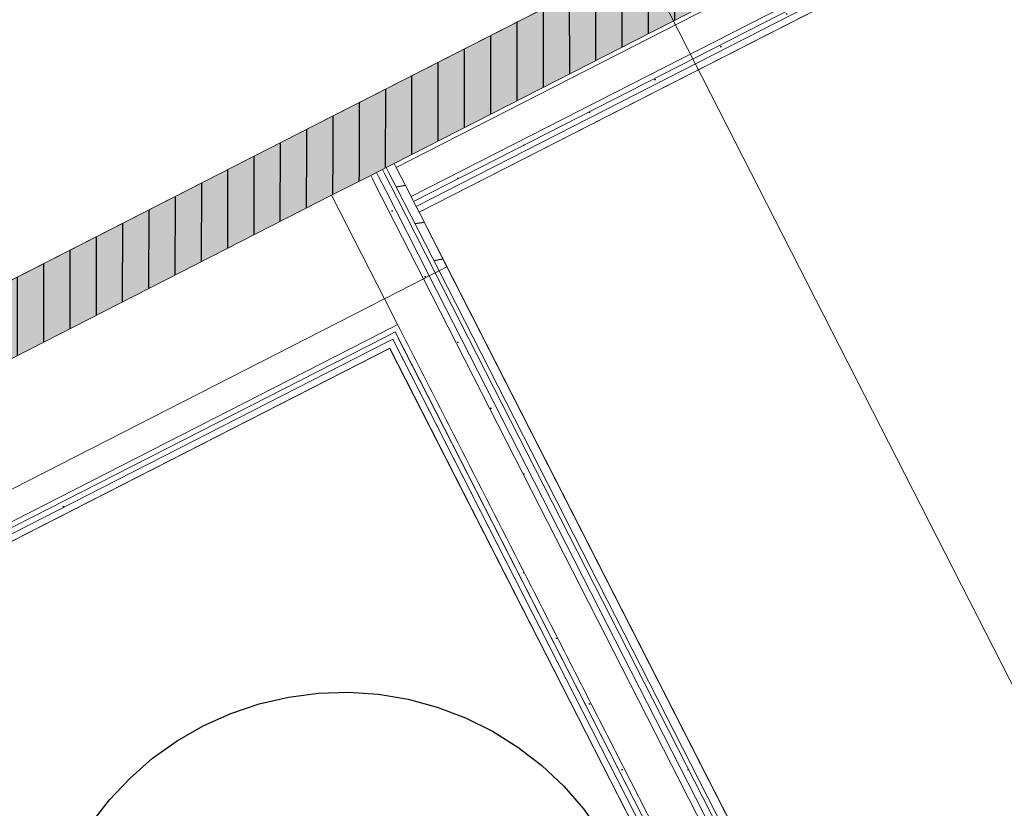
# Model space of a CAD drawing. Header units: metres. Extents: x 538891 to 1080079, y 6588829 to 13178720.
# Tile 518 of 1056: x 539910.42 to 539912.67, y 6589172.24 to 6589174.04. Entities that reach past the tile are written whole.
import ezdxf

# ---------------------------------------------------------------- set-up
doc = ezdxf.new("R2010")
doc.units = ezdxf.units.M
doc.header["$LTSCALE"] = 0.4
doc.header["$PDMODE"] = 1
doc.header["$PDSIZE"] = -2
doc.linetypes.add('DASHED', pattern=[52.916667, 26.458333, -26.458333])
doc.linetypes.add('Triple Dashed', pattern=[92.604163, 66.145831, -26.458332])
doc.layers.add('AR', color=7, linetype='Continuous')
pattern_1 = [(0, (0, 0), (0, 0.075), [1e-05, -0.07499])]
pattern_2 = [(90, (0, 0), (-0.06, 0), [])]
pattern_3 = [(10, (0, 0), (-0.015628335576, 0.0886326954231), [])]

msp = doc.modelspace()

# ---------------------------------------------------------------- hatches: boundary and pattern name
at = {"layer": 'AR', "linetype": 'Continuous', "lineweight": 25, "true_color": 0x848484}
h = msp.add_hatch(dxfattribs=at)
h.set_pattern_fill('PLYWOOD_0001', color=252, style=0, pattern_type=2)
h.set_pattern_definition(pattern_2)
h.paths.add_polyline_path([(539911.1368, 6589173.6355), (539911.2168, 6589173.6763), (539911.0641, 6589173.778)])

# ---------------------------------------------------------------- linework, layer by layer
at = {"layer": 'AR', "color": 7, "linetype": 'Continuous', "lineweight": 9}
for p, q in [((539911.2259, 6589173.6809), (539911.2168, 6589173.6763)), ((539911.2393, 6589173.6877), (539911.2259, 6589173.6809)), ((539911.2526, 6589173.6946), (539911.2393, 6589173.6877)), ((539911.2615, 6589173.6991), (539911.2526, 6589173.6946)), ((539911.1368, 6589173.6355), (539911.2168, 6589173.6763)), ((539911.235, 6589173.3881), (539911.2217, 6589173.3813)), ((539911.2217, 6589173.3813), (539911.235, 6589173.3881))]:
    msp.add_line(p, q, dxfattribs=at)
at = {"layer": 'AR', "color": 9, "linetype": 'Continuous', "lineweight": 9, "true_color": 0xc9c5ab, "flags": 128}
for points in [[(539906.0455, 6589171.2165), (539908.987, 6589172.7178), (539911.061, 6589173.7764), (539912.5476, 6589174.5352), (539910.0161, 6589179.495), (539908.281, 6589178.6094), (539909.2958, 6589176.6211), (539904.5288, 6589174.1881)], [(539908.8671, 6589165.6884), (539915.3691, 6589169.007), (539912.6771, 6589174.2813), (539911.3362, 6589173.5969), (539912.4718, 6589171.3719), (539907.3107, 6589168.7377)]]:
    msp.add_lwpolyline(points, close=True, dxfattribs=at)
at = {"layer": 'AR', "color": 7, "linetype": 'Continuous', "lineweight": 9, "flags": 128}
for points in [[(539906.0455, 6589171.2165), (539908.987, 6589172.7178), (539911.061, 6589173.7764), (539912.5476, 6589174.5352), (539910.0161, 6589179.495), (539908.281, 6589178.6094), (539909.2958, 6589176.6211), (539904.5288, 6589174.1881)], [(539908.8671, 6589165.6884), (539915.3691, 6589169.007), (539912.6771, 6589174.2813), (539911.3362, 6589173.5969), (539912.4718, 6589171.3719), (539907.3107, 6589168.7377)], [(539911.2699, 6589173.2868), (539909.2752, 6589172.2688), (539910.208, 6589170.441), (539912.2027, 6589171.4591)]]:
    msp.add_lwpolyline(points, close=True, dxfattribs=at)
at = {"layer": 'AR', "color": 254, "linetype": 'Continuous', "lineweight": 25, "true_color": 0xd1d1d1, "flags": 128}
msp.add_lwpolyline([(539911.2699, 6589173.2868), (539909.2752, 6589172.2688), (539910.208, 6589170.441), (539912.2027, 6589171.4591)], close=True, dxfattribs=at)
at = {"layer": 'AR', "color": 7, "linetype": 'Continuous', "lineweight": 5}
for p in [(539911.0641, 6589173.778), (539911.0641, 6589173.778), (539911.235, 6589173.3881)]:
    msp.add_point(p, dxfattribs=at)
at = {"layer": 'AR', "color": 254, "linetype": 'Continuous', "true_color": 0xcccccc}
msp.add_solid([(539911.1368, 6589173.6355), (539911.2168, 6589173.6763), (539911.0641, 6589173.778)], dxfattribs=at)

# ---------------------------------------------------------------- next in the draw order: wipeouts: each hides what was drawn before it
at = {"color": 255, "linetype": 'Continuous', "lineweight": 5}
for points in [[(539912.6679, 6589174.3215), (539913.3711, 6589172.9436), (539913.3845, 6589172.9504), (539912.6812, 6589174.3283)], [(539911.2832, 6589173.2937), (539911.2764, 6589173.307), (539911.263, 6589173.3002), (539911.2699, 6589173.2868)]]:
    msp.add_wipeout(points, dxfattribs=at).dxf.layer = 'AR'

# ---------------------------------------------------------------- next in the draw order: wipeouts: each hides what was drawn before it
for points in [[(539912.6694, 6589174.4065), (539913.4068, 6589172.9618), (539913.4736, 6589172.9958), (539912.7362, 6589174.4406)], [(539911.2875, 6589173.3127), (539911.2819, 6589173.3238), (539911.2707, 6589173.3182), (539911.2764, 6589173.307)], [(539912.2161, 6589171.4659), (539911.2832, 6589173.2937), (539911.2699, 6589173.2868), (539912.2027, 6589171.4591)]]:
    msp.add_wipeout(points, dxfattribs=at).dxf.layer = 'AR'

# ---------------------------------------------------------------- next in the draw order: hatches: boundary and pattern name
at = {"layer": 'AR', "linetype": 'Continuous', "lineweight": 25, "true_color": 0x848484}
h = msp.add_hatch(dxfattribs=at)
h.set_pattern_fill('GYPSUM_0001', color=252, style=0, pattern_type=2)
h.set_pattern_definition(pattern_1)
h.paths.add_polyline_path([(539911.2875, 6589173.3127), (539911.2819, 6589173.3238), (539911.2707, 6589173.3182), (539911.2764, 6589173.307)])

# ---------------------------------------------------------------- next in the draw order: wipeouts: each hides what was drawn before it
at = {"color": 255, "linetype": 'Continuous', "lineweight": 5}
msp.add_wipeout([(539911.3362, 6589173.5969), (539912.6771, 6589174.2813), (539912.6703, 6589174.2947), (539911.3293, 6589173.6102)], dxfattribs=at).dxf.layer = 'AR'

# ---------------------------------------------------------------- next in the draw order: wipeouts: each hides what was drawn before it
for points in [[(539911.3293, 6589173.6102), (539912.6703, 6589174.2947), (539912.6646, 6589174.3058), (539911.3237, 6589173.6214)], [(539912.234, 6589171.4583), (539911.2875, 6589173.3127), (539911.2764, 6589173.307), (539912.2229, 6589171.4526)]]:
    msp.add_wipeout(points, dxfattribs=at).dxf.layer = 'AR'

# ---------------------------------------------------------------- next in the draw order: hatches: boundary and pattern name
at = {"layer": 'AR', "linetype": 'Continuous', "lineweight": 25, "true_color": 0x848484}
h = msp.add_hatch(dxfattribs=at)
h.set_pattern_fill('GYPSUM_0001', color=252, style=0, pattern_type=2)
h.set_pattern_definition(pattern_1)
h.paths.add_polyline_path([(539911.3293, 6589173.6102), (539912.6703, 6589174.2947), (539912.6646, 6589174.3058), (539911.3237, 6589173.6214)])
h = msp.add_hatch(dxfattribs=at)
h.set_pattern_fill('GYPSUM_0001', color=252, style=0, pattern_type=2)
h.set_pattern_definition(pattern_1)
h.paths.add_polyline_path([(539912.234, 6589171.4583), (539911.2875, 6589173.3127), (539911.2764, 6589173.307), (539912.2229, 6589171.4526)])

# ---------------------------------------------------------------- next in the draw order: wipeouts: each hides what was drawn before it
at = {"color": 255, "linetype": 'Continuous', "lineweight": 5}
for points in [[(539911.3237, 6589173.6214), (539912.6646, 6589174.3058), (539912.659, 6589174.3169), (539911.318, 6589173.6325)], [(539911.293, 6589173.3295), (539911.2873, 6589173.3406), (539911.2762, 6589173.335), (539911.2819, 6589173.3238)]]:
    msp.add_wipeout(points, dxfattribs=at).dxf.layer = 'AR'

# ---------------------------------------------------------------- next in the draw order: hatches: boundary and pattern name
at = {"layer": 'AR', "linetype": 'Continuous', "lineweight": 25, "true_color": 0x848484}
h = msp.add_hatch(dxfattribs=at)
h.set_pattern_fill('GYPSUM_0001', color=252, style=0, pattern_type=2)
h.set_pattern_definition(pattern_1)
h.paths.add_polyline_path([(539911.3237, 6589173.6214), (539912.6646, 6589174.3058), (539912.659, 6589174.3169), (539911.318, 6589173.6325)])
h = msp.add_hatch(dxfattribs=at)
h.set_pattern_fill('GYPSUM_0001', color=252, style=0, pattern_type=2)
h.set_pattern_definition(pattern_1)
h.paths.add_polyline_path([(539911.293, 6589173.3295), (539911.2873, 6589173.3406), (539911.2762, 6589173.335), (539911.2819, 6589173.3238)])

# ---------------------------------------------------------------- next in the draw order: linework, layer by layer
at = {"layer": 'AR', "color": 7, "linetype": 'Continuous', "lineweight": 9}
msp.add_line((539911.3293, 6589173.6102), (539911.3362, 6589173.5969), dxfattribs=at)
at = {"layer": 'AR', "color": 7, "linetype": 'Continuous', "lineweight": 5}
msp.add_point((539911.3293, 6589173.6102), dxfattribs=at)

# ---------------------------------------------------------------- next in the draw order: wipeouts: each hides what was drawn before it
at = {"color": 255, "linetype": 'Continuous', "lineweight": 5}
for points in [[(539911.318, 6589173.6325), (539912.659, 6589174.3169), (539912.6249, 6589174.3837), (539911.2839, 6589173.6993)], [(539912.2509, 6589171.4528), (539911.293, 6589173.3295), (539911.2819, 6589173.3238), (539912.2397, 6589171.4471)]]:
    msp.add_wipeout(points, dxfattribs=at).dxf.layer = 'AR'

# ---------------------------------------------------------------- next in the draw order: hatches: boundary and pattern name
at = {"layer": 'AR', "linetype": 'Continuous', "lineweight": 25, "true_color": 0x848484}
h = msp.add_hatch(dxfattribs=at)
h.set_pattern_fill('PLYWOOD_0001', color=252, style=0, pattern_type=2)
h.set_pattern_definition(pattern_2)
h.paths.add_polyline_path([(539912.5476, 6589174.5352), (539911.0641, 6589173.778), (539911.2168, 6589173.6763), (539912.6203, 6589174.3926)])
h = msp.add_hatch(dxfattribs=at)
h.set_pattern_fill('GYPSUM_0001', color=252, style=0, pattern_type=2)
h.set_pattern_definition(pattern_1)
h.paths.add_polyline_path([(539912.2509, 6589171.4528), (539911.293, 6589173.3295), (539911.2819, 6589173.3238), (539912.2397, 6589171.4471)])

# ---------------------------------------------------------------- next in the draw order: linework, layer by layer
at = {"layer": 'AR', "color": 7, "linetype": 'Continuous', "lineweight": 9}
for p, q in [((539912.5476, 6589174.5352), (539911.0641, 6589173.778)), ((539911.2793, 6589173.7082), (539912.6203, 6589174.3926)), ((539911.2839, 6589173.6993), (539912.6249, 6589174.3837)), ((539911.318, 6589173.6325), (539912.659, 6589174.3169)), ((539911.3237, 6589173.6214), (539912.6646, 6589174.3058)), ((539911.3293, 6589173.6102), (539912.6703, 6589174.2947)), ((539911.3293, 6589173.6102), (539912.6703, 6589174.2947)), ((539911.3362, 6589173.5969), (539912.6771, 6589174.2813)), ((539911.2793, 6589173.7082), (539911.2615, 6589173.6991)), ((539911.2793, 6589173.7082), (539911.2839, 6589173.6993)), ((539911.2839, 6589173.6993), (539911.318, 6589173.6325)), ((539911.318, 6589173.6325), (539911.3237, 6589173.6214)), ((539911.3237, 6589173.6214), (539911.3293, 6589173.6102))]:
    msp.add_line(p, q, dxfattribs=at)
at = {"layer": 'AR', "color": 254, "linetype": 'Continuous', "true_color": 0xcccccc}
msp.add_solid([(539912.5476, 6589174.5352), (539911.0641, 6589173.778), (539912.6203, 6589174.3926), (539911.2168, 6589173.6763)], dxfattribs=at)

# ---------------------------------------------------------------- next in the draw order: wipeouts: each hides what was drawn before it
at = {"color": 255, "linetype": 'Continuous', "lineweight": 5}
for points in [[(539911.3218, 6589173.6064), (539911.3362, 6589173.5969), (539911.3293, 6589173.6102)], [(539912.4627, 6589171.3897), (539911.3998, 6589173.4722), (539911.382, 6589173.4631), (539912.4449, 6589171.3806)]]:
    msp.add_wipeout(points, dxfattribs=at).dxf.layer = 'AR'

# ---------------------------------------------------------------- next in the draw order: hatches: boundary and pattern name
at = {"layer": 'AR', "linetype": 'Continuous', "lineweight": 25, "true_color": 0x808080}
h = msp.add_hatch(dxfattribs=at)
h.set_pattern_fill('WOOD_0001_1', color=8, style=0, pattern_type=2)
h.set_pattern_definition(pattern_3)
h.paths.add_polyline_path([(539911.3218, 6589173.6064), (539911.3362, 6589173.5969), (539911.3293, 6589173.6102)])

# ---------------------------------------------------------------- next in the draw order: wipeouts: each hides what was drawn before it
at = {"color": 255, "linetype": 'Continuous', "lineweight": 5}
msp.add_wipeout([(539912.4403, 6589171.3895), (539911.382, 6589173.4631), (539911.3731, 6589173.4585), (539912.4314, 6589171.385)], dxfattribs=at).dxf.layer = 'AR'

# ---------------------------------------------------------------- next in the draw order: wipeouts: each hides what was drawn before it
for points in [[(539911.3237, 6589173.6214), (539911.3099, 6589173.6143), (539911.3218, 6589173.6064), (539911.3293, 6589173.6102)], [(539912.4246, 6589171.3984), (539911.3731, 6589173.4585), (539911.3597, 6589173.4517), (539912.4112, 6589171.3915)]]:
    msp.add_wipeout(points, dxfattribs=at).dxf.layer = 'AR'

# ---------------------------------------------------------------- next in the draw order: hatches: boundary and pattern name
at = {"layer": 'AR', "linetype": 'Continuous', "lineweight": 25, "true_color": 0x808080}
h = msp.add_hatch(dxfattribs=at)
h.set_pattern_fill('WOOD_0001_1', color=8, style=0, pattern_type=2)
h.set_pattern_definition(pattern_3)
h.paths.add_polyline_path([(539911.3237, 6589173.6214), (539911.3099, 6589173.6143), (539911.3218, 6589173.6064), (539911.3293, 6589173.6102)])
at = {"layer": 'AR', "linetype": 'Continuous', "lineweight": 25, "true_color": 0x848484}
h = msp.add_hatch(dxfattribs=at)
h.set_pattern_fill('GYPSUM_0001', color=252, style=0, pattern_type=2)
h.set_pattern_definition(pattern_1)
h.paths.add_polyline_path([(539912.4246, 6589171.3984), (539911.3731, 6589173.4585), (539911.3597, 6589173.4517), (539912.4112, 6589171.3915)])

# ---------------------------------------------------------------- next in the draw order: linework, layer by layer
at = {"layer": 'AR', "color": 7, "linetype": 'Continuous', "lineweight": 9}
msp.add_line((539911.382, 6589173.4631), (539911.3998, 6589173.4722), dxfattribs=at)

# ---------------------------------------------------------------- next in the draw order: wipeouts: each hides what was drawn before it
at = {"color": 255, "linetype": 'Continuous', "lineweight": 5}
for points in [[(539911.3022, 6589173.6195), (539911.3099, 6589173.6143), (539911.3237, 6589173.6214), (539911.318, 6589173.6325), (539911.3002, 6589173.6234)], [(539912.4044, 6589171.4049), (539911.3597, 6589173.4517), (539911.3464, 6589173.4449), (539912.3911, 6589171.3981)]]:
    msp.add_wipeout(points, dxfattribs=at).dxf.layer = 'AR'

# ---------------------------------------------------------------- next in the draw order: hatches: boundary and pattern name
at = {"layer": 'AR', "linetype": 'Continuous', "lineweight": 25, "true_color": 0x808080}
h = msp.add_hatch(dxfattribs=at)
h.set_pattern_fill('WOOD_0001_1', color=8, style=0, pattern_type=2)
h.set_pattern_definition(pattern_3)
h.paths.add_polyline_path([(539911.3022, 6589173.6195), (539911.3099, 6589173.6143), (539911.3237, 6589173.6214), (539911.318, 6589173.6325), (539911.3002, 6589173.6234)])
at = {"layer": 'AR', "linetype": 'Continuous', "lineweight": 25, "true_color": 0x848484}
h = msp.add_hatch(dxfattribs=at)
h.set_pattern_fill('GYPSUM_0001', color=252, style=0, pattern_type=2)
h.set_pattern_definition(pattern_1)
h.paths.add_polyline_path([(539912.4044, 6589171.4049), (539911.3597, 6589173.4517), (539911.3464, 6589173.4449), (539912.3911, 6589171.3981)])

# ---------------------------------------------------------------- next in the draw order: linework, layer by layer
at = {"layer": 'AR', "color": 7, "linetype": 'Continuous', "lineweight": 9}
msp.add_line((539911.3731, 6589173.4585), (539911.382, 6589173.4631), dxfattribs=at)

# ---------------------------------------------------------------- next in the draw order: wipeouts: each hides what was drawn before it
at = {"color": 255, "linetype": 'Continuous', "lineweight": 5}
for points in [[(539911.3002, 6589173.6234), (539911.298, 6589173.6223), (539911.3022, 6589173.6195)], [(539912.3456, 6589171.4871), (539911.3464, 6589173.4449), (539911.2573, 6589173.3994), (539912.2565, 6589171.4417)]]:
    msp.add_wipeout(points, dxfattribs=at).dxf.layer = 'AR'

# ---------------------------------------------------------------- next in the draw order: linework, layer by layer
at = {"layer": 'AR', "color": 7, "linetype": 'Continuous', "lineweight": 9}
for p, q in [((539911.3597, 6589173.4517), (539911.3731, 6589173.4585)), ((539912.4246, 6589171.3984), (539911.3731, 6589173.4585)), ((539912.4403, 6589171.3895), (539911.382, 6589173.4631)), ((539912.4627, 6589171.3897), (539911.3998, 6589173.4722)), ((539911.2573, 6589173.3994), (539911.3464, 6589173.4449)), ((539911.3464, 6589173.4449), (539911.3597, 6589173.4517)), ((539912.3456, 6589171.4871), (539911.3464, 6589173.4449)), ((539912.4044, 6589171.4049), (539911.3597, 6589173.4517)), ((539911.2462, 6589173.3938), (539911.235, 6589173.3881)), ((539911.235, 6589173.3881), (539911.2462, 6589173.3938)), ((539911.2573, 6589173.3994), (539911.2462, 6589173.3938)), ((539911.2462, 6589173.3938), (539911.2573, 6589173.3994)), ((539911.2873, 6589173.3406), (539911.2573, 6589173.3994)), ((539911.2707, 6589173.3182), (539911.2819, 6589173.3238)), ((539911.2762, 6589173.335), (539911.2873, 6589173.3406)), ((539911.2819, 6589173.3238), (539912.2397, 6589171.4471)), ((539911.2873, 6589173.3406), (539912.2509, 6589171.4528)), ((539911.2764, 6589173.307), (539912.2161, 6589171.4659)), ((539911.2764, 6589173.307), (539912.2229, 6589171.4526)), ((539911.2699, 6589173.2868), (539912.2027, 6589171.4591))]:
    msp.add_line(p, q, dxfattribs=at)
at = {"layer": 'AR', "color": 7, "linetype": 'Continuous', "lineweight": 5}
msp.add_point((539911.2764, 6589173.307), dxfattribs=at)

# ---------------------------------------------------------------- next in the draw order: wipeouts: each hides what was drawn before it
at = {"color": 255, "linetype": 'Continuous', "lineweight": 5}
msp.add_wipeout([(539911.3002, 6589173.6234), (539911.318, 6589173.6325), (539911.2839, 6589173.6993), (539911.2661, 6589173.6902)], dxfattribs=at).dxf.layer = 'AR'

# ---------------------------------------------------------------- next in the draw order: hatches: boundary and pattern name
at = {"layer": 'AR', "linetype": 'Continuous', "lineweight": 25, "true_color": 0x808080}
h = msp.add_hatch(dxfattribs=at)
h.set_pattern_fill('WOOD_0001_1', color=8, style=0, pattern_type=2)
h.set_pattern_definition(pattern_3)
h.paths.add_polyline_path([(539911.3002, 6589173.6234), (539911.318, 6589173.6325), (539911.2839, 6589173.6993), (539911.2661, 6589173.6902)])

# ---------------------------------------------------------------- next in the draw order: wipeouts: each hides what was drawn before it
at = {"color": 255, "linetype": 'Continuous', "lineweight": 5}
msp.add_wipeout([(539911.265, 6589173.3293), (539911.235, 6589173.3881), (539911.2217, 6589173.3813), (539911.2517, 6589173.3225)], dxfattribs=at).dxf.layer = 'AR'

# ---------------------------------------------------------------- next in the draw order: wipeouts: each hides what was drawn before it
for points in [[(539911.2852, 6589173.6308), (539911.298, 6589173.6223), (539911.3002, 6589173.6234), (539911.2661, 6589173.6902), (539911.2572, 6589173.6857)], [(539911.2707, 6589173.3182), (539911.265, 6589173.3293), (539911.2517, 6589173.3225), (539911.2574, 6589173.3113)]]:
    msp.add_wipeout(points, dxfattribs=at).dxf.layer = 'AR'

# ---------------------------------------------------------------- next in the draw order: hatches: boundary and pattern name
at = {"layer": 'AR', "linetype": 'Continuous', "lineweight": 25, "true_color": 0x848484}
h = msp.add_hatch(dxfattribs=at)
h.set_pattern_fill('GYPSUM_0001', color=252, style=0, pattern_type=2)
h.set_pattern_definition(pattern_1)
h.paths.add_polyline_path([(539911.2707, 6589173.3182), (539911.265, 6589173.3293), (539911.2517, 6589173.3225), (539911.2574, 6589173.3113)])

# ---------------------------------------------------------------- next in the draw order: wipeouts: each hides what was drawn before it
at = {"color": 255, "linetype": 'Continuous', "lineweight": 5}
for points in [[(539911.2596, 6589173.6478), (539911.2852, 6589173.6308), (539911.2572, 6589173.6857), (539911.2438, 6589173.6788)], [(539911.3998, 6589173.4722), (539911.3362, 6589173.5969), (539911.3022, 6589173.6195), (539911.382, 6589173.4631)]]:
    msp.add_wipeout(points, dxfattribs=at).dxf.layer = 'AR'

# ---------------------------------------------------------------- next in the draw order: hatches: boundary and pattern name
at = {"layer": 'AR', "linetype": 'Continuous', "lineweight": 25, "true_color": 0x848484}
h = msp.add_hatch(dxfattribs=at)
h.set_pattern_fill('GYPSUM_0001', color=252, style=0, pattern_type=2)
h.set_pattern_definition(pattern_1)
h.paths.add_polyline_path([(539911.2596, 6589173.6478), (539911.2852, 6589173.6308), (539911.2572, 6589173.6857), (539911.2438, 6589173.6788)])
at = {"layer": 'AR', "linetype": 'Continuous', "lineweight": 25, "true_color": 0x808080}
h = msp.add_hatch(dxfattribs=at)
h.set_pattern_fill('WOOD_0001_1', color=8, style=0, pattern_type=2)
h.set_pattern_definition(pattern_3)
h.paths.add_polyline_path([(539911.3998, 6589173.4722), (539911.3362, 6589173.5969), (539911.3022, 6589173.6195), (539911.382, 6589173.4631)])

# ---------------------------------------------------------------- next in the draw order: wipeouts: each hides what was drawn before it
at = {"color": 255, "linetype": 'Continuous', "lineweight": 5}
msp.add_wipeout([(539911.2764, 6589173.307), (539911.2707, 6589173.3182), (539911.2574, 6589173.3113), (539911.263, 6589173.3002)], dxfattribs=at).dxf.layer = 'AR'

# ---------------------------------------------------------------- next in the draw order: hatches: boundary and pattern name
at = {"layer": 'AR', "linetype": 'Continuous', "lineweight": 25, "true_color": 0x848484}
h = msp.add_hatch(dxfattribs=at)
h.set_pattern_fill('GYPSUM_0001', color=252, style=0, pattern_type=2)
h.set_pattern_definition(pattern_1)
h.paths.add_polyline_path([(539911.2764, 6589173.307), (539911.2707, 6589173.3182), (539911.2574, 6589173.3113), (539911.263, 6589173.3002)])

# ---------------------------------------------------------------- next in the draw order: wipeouts: each hides what was drawn before it
at = {"color": 255, "linetype": 'Continuous', "lineweight": 5}
for points in [[(539911.2661, 6589173.6902), (539911.2839, 6589173.6993), (539911.2793, 6589173.7082), (539911.2615, 6589173.6991)], [(539911.2341, 6589173.6648), (539911.2596, 6589173.6478), (539911.2438, 6589173.6788), (539911.2304, 6589173.672)], [(539911.382, 6589173.4631), (539911.3022, 6589173.6195), (539911.2852, 6589173.6308), (539911.3731, 6589173.4585)]]:
    msp.add_wipeout(points, dxfattribs=at).dxf.layer = 'AR'

# ---------------------------------------------------------------- next in the draw order: hatches: boundary and pattern name
at = {"layer": 'AR', "linetype": 'Continuous', "lineweight": 25, "true_color": 0x808080}
h = msp.add_hatch(dxfattribs=at)
h.set_pattern_fill('WOOD_0001_1', color=8, style=0, pattern_type=2)
h.set_pattern_definition(pattern_3)
h.paths.add_polyline_path([(539911.2661, 6589173.6902), (539911.2839, 6589173.6993), (539911.2793, 6589173.7082), (539911.2615, 6589173.6991)])
at = {"layer": 'AR', "linetype": 'Continuous', "lineweight": 25, "true_color": 0x848484}
h = msp.add_hatch(dxfattribs=at)
h.set_pattern_fill('GYPSUM_0001', color=252, style=0, pattern_type=2)
h.set_pattern_definition(pattern_1)
h.paths.add_polyline_path([(539911.2341, 6589173.6648), (539911.2596, 6589173.6478), (539911.2438, 6589173.6788), (539911.2304, 6589173.672)])

# ---------------------------------------------------------------- next in the draw order: linework, layer by layer
at = {"layer": 'AR', "color": 7, "linetype": 'Continuous', "lineweight": 9}
msp.add_line((539911.2793, 6589173.7082), (539911.2839, 6589173.6993), dxfattribs=at)

# ---------------------------------------------------------------- next in the draw order: wipeouts: each hides what was drawn before it
at = {"color": 255, "linetype": 'Continuous', "lineweight": 5}
for points in [[(539911.2762, 6589173.335), (539911.2462, 6589173.3938), (539911.235, 6589173.3881), (539911.265, 6589173.3293)], [(539909.2752, 6589172.2688), (539911.2699, 6589173.2868), (539911.263, 6589173.3002), (539909.2684, 6589172.2821)]]:
    msp.add_wipeout(points, dxfattribs=at).dxf.layer = 'AR'

# ---------------------------------------------------------------- next in the draw order: wipeouts: each hides what was drawn before it
for points in [[(539911.2572, 6589173.6857), (539911.2661, 6589173.6902), (539911.2615, 6589173.6991), (539911.2526, 6589173.6946)], [(539911.2304, 6589173.672), (539911.2264, 6589173.6699), (539911.2341, 6589173.6648)], [(539911.3731, 6589173.4585), (539911.2852, 6589173.6308), (539911.2596, 6589173.6478), (539911.3597, 6589173.4517)], [(539911.2819, 6589173.3238), (539911.2762, 6589173.335), (539911.265, 6589173.3293), (539911.2707, 6589173.3182)]]:
    msp.add_wipeout(points, dxfattribs=at).dxf.layer = 'AR'

# ---------------------------------------------------------------- next in the draw order: hatches: boundary and pattern name
at = {"layer": 'AR', "linetype": 'Continuous', "lineweight": 25, "true_color": 0x848484}
h = msp.add_hatch(dxfattribs=at)
h.set_pattern_fill('GYPSUM_0001', color=252, style=0, pattern_type=2)
h.set_pattern_definition(pattern_1)
h.paths.add_polyline_path([(539911.3731, 6589173.4585), (539911.2852, 6589173.6308), (539911.2596, 6589173.6478), (539911.3597, 6589173.4517)])
h = msp.add_hatch(dxfattribs=at)
h.set_pattern_fill('GYPSUM_0001', color=252, style=0, pattern_type=2)
h.set_pattern_definition(pattern_1)
h.paths.add_polyline_path([(539911.2819, 6589173.3238), (539911.2762, 6589173.335), (539911.265, 6589173.3293), (539911.2707, 6589173.3182)])

# ---------------------------------------------------------------- next in the draw order: linework, layer by layer
at = {"layer": 'AR', "color": 7, "linetype": 'Continuous', "lineweight": 9}
for p, q in [((539911.382, 6589173.4631), (539911.3731, 6589173.4585)), ((539911.3998, 6589173.4722), (539911.382, 6589173.4631))]:
    msp.add_line(p, q, dxfattribs=at)
at = {"layer": 'AR', "color": 7, "linetype": 'Continuous', "lineweight": 5}
msp.add_point((539911.2764, 6589173.307), dxfattribs=at)

# ---------------------------------------------------------------- next in the draw order: wipeouts: each hides what was drawn before it
at = {"color": 255, "linetype": 'Continuous', "lineweight": 5}
msp.add_wipeout([(539911.2438, 6589173.6788), (539911.2572, 6589173.6857), (539911.2526, 6589173.6946), (539911.2393, 6589173.6877)], dxfattribs=at).dxf.layer = 'AR'

# ---------------------------------------------------------------- next in the draw order: hatches: boundary and pattern name
at = {"layer": 'AR', "linetype": 'Continuous', "lineweight": 25, "true_color": 0x848484}
h = msp.add_hatch(dxfattribs=at)
h.set_pattern_fill('GYPSUM_0001', color=252, style=0, pattern_type=2)
h.set_pattern_definition(pattern_1)
h.paths.add_polyline_path([(539911.2438, 6589173.6788), (539911.2572, 6589173.6857), (539911.2526, 6589173.6946), (539911.2393, 6589173.6877)])

# ---------------------------------------------------------------- next in the draw order: linework, layer by layer
at = {"layer": 'AR', "color": 7, "linetype": 'Continuous', "lineweight": 9}
for p, q in [((539911.2793, 6589173.7082), (539911.2615, 6589173.6991)), ((539911.2615, 6589173.6991), (539911.2661, 6589173.6902))]:
    msp.add_line(p, q, dxfattribs=at)

# ---------------------------------------------------------------- next in the draw order: wipeouts: each hides what was drawn before it
at = {"color": 255, "linetype": 'Continuous', "lineweight": 5}
for points in [[(539911.2873, 6589173.3406), (539911.2573, 6589173.3994), (539911.2462, 6589173.3938), (539911.2762, 6589173.335)], [(539909.2684, 6589172.2821), (539911.263, 6589173.3002), (539911.2574, 6589173.3113), (539909.2627, 6589172.2932)]]:
    msp.add_wipeout(points, dxfattribs=at).dxf.layer = 'AR'

# ---------------------------------------------------------------- next in the draw order: hatches: boundary and pattern name
at = {"layer": 'AR', "linetype": 'Continuous', "lineweight": 25, "true_color": 0x848484}
h = msp.add_hatch(dxfattribs=at)
h.set_pattern_fill('GYPSUM_0001', color=252, style=0, pattern_type=2)
h.set_pattern_definition(pattern_1)
h.paths.add_polyline_path([(539909.2684, 6589172.2821), (539911.263, 6589173.3002), (539911.2574, 6589173.3113), (539909.2627, 6589172.2932)])

# ---------------------------------------------------------------- next in the draw order: linework, layer by layer
at = {"layer": 'AR', "color": 7, "linetype": 'Continuous', "lineweight": 9}
for p, q in [((539911.2573, 6589173.3994), (539911.2462, 6589173.3938)), ((539911.2707, 6589173.3182), (539911.2819, 6589173.3238)), ((539911.2762, 6589173.335), (539911.2873, 6589173.3406))]:
    msp.add_line(p, q, dxfattribs=at)
at = {"layer": 'AR', "color": 7, "linetype": 'Continuous', "lineweight": 5}
msp.add_point((539911.2707, 6589173.3182), dxfattribs=at)

# ---------------------------------------------------------------- next in the draw order: wipeouts: each hides what was drawn before it
at = {"color": 255, "linetype": 'Continuous', "lineweight": 5}
msp.add_wipeout([(539911.2304, 6589173.672), (539911.2438, 6589173.6788), (539911.2393, 6589173.6877), (539911.2259, 6589173.6809)], dxfattribs=at).dxf.layer = 'AR'

# ---------------------------------------------------------------- next in the draw order: hatches: boundary and pattern name
at = {"layer": 'AR', "linetype": 'Continuous', "lineweight": 25, "true_color": 0x848484}
h = msp.add_hatch(dxfattribs=at)
h.set_pattern_fill('GYPSUM_0001', color=252, style=0, pattern_type=2)
h.set_pattern_definition(pattern_1)
h.paths.add_polyline_path([(539911.2304, 6589173.672), (539911.2438, 6589173.6788), (539911.2393, 6589173.6877), (539911.2259, 6589173.6809)])

# ---------------------------------------------------------------- next in the draw order: linework, layer by layer
at = {"layer": 'AR', "color": 7, "linetype": 'Continuous', "lineweight": 9}
msp.add_line((539911.2615, 6589173.6991), (539911.2526, 6589173.6946), dxfattribs=at)

# ---------------------------------------------------------------- next in the draw order: wipeouts: each hides what was drawn before it
at = {"color": 255, "linetype": 'Continuous', "lineweight": 5}
msp.add_wipeout([(539909.2627, 6589172.2932), (539911.2574, 6589173.3113), (539911.2517, 6589173.3225), (539909.257, 6589172.3044)], dxfattribs=at).dxf.layer = 'AR'

# ---------------------------------------------------------------- next in the draw order: hatches: boundary and pattern name
at = {"layer": 'AR', "linetype": 'Continuous', "lineweight": 25, "true_color": 0x848484}
h = msp.add_hatch(dxfattribs=at)
h.set_pattern_fill('GYPSUM_0001', color=252, style=0, pattern_type=2)
h.set_pattern_definition(pattern_1)
h.paths.add_polyline_path([(539909.2627, 6589172.2932), (539911.2574, 6589173.3113), (539911.2517, 6589173.3225), (539909.257, 6589172.3044)])

# ---------------------------------------------------------------- next in the draw order: linework, layer by layer
at = {"layer": 'AR', "color": 7, "linetype": 'Continuous', "lineweight": 9}
for p, q in [((539911.265, 6589173.3293), (539911.2762, 6589173.335)), ((539911.263, 6589173.3002), (539911.2764, 6589173.307))]:
    msp.add_line(p, q, dxfattribs=at)
at = {"layer": 'AR', "color": 7, "linetype": 'Continuous', "lineweight": 5}
msp.add_point((539911.265, 6589173.3293), dxfattribs=at)

# ---------------------------------------------------------------- next in the draw order: wipeouts: each hides what was drawn before it
at = {"color": 255, "linetype": 'Continuous', "lineweight": 5}
msp.add_wipeout([(539911.2259, 6589173.6809), (539911.2168, 6589173.6763), (539911.2264, 6589173.6699), (539911.2304, 6589173.672)], dxfattribs=at).dxf.layer = 'AR'

# ---------------------------------------------------------------- next in the draw order: linework, layer by layer
at = {"layer": 'AR', "color": 7, "linetype": 'Continuous', "lineweight": 9}
msp.add_line((539911.2526, 6589173.6946), (539911.2393, 6589173.6877), dxfattribs=at)

# ---------------------------------------------------------------- next in the draw order: wipeouts: each hides what was drawn before it
at = {"color": 255, "linetype": 'Continuous', "lineweight": 5}
for points in [[(539911.3597, 6589173.4517), (539911.2596, 6589173.6478), (539911.2341, 6589173.6648), (539911.3464, 6589173.4449)], [(539909.257, 6589172.3044), (539911.2517, 6589173.3225), (539911.2217, 6589173.3813), (539909.227, 6589172.3632)]]:
    msp.add_wipeout(points, dxfattribs=at).dxf.layer = 'AR'

# ---------------------------------------------------------------- next in the draw order: hatches: boundary and pattern name
at = {"layer": 'AR', "linetype": 'Continuous', "lineweight": 25, "true_color": 0x848484}
h = msp.add_hatch(dxfattribs=at)
h.set_pattern_fill('PLYWOOD_0001', color=252, style=0, pattern_type=2)
h.set_pattern_definition(pattern_2)
h.paths.add_polyline_path([(539909.0598, 6589172.5753), (539911.1368, 6589173.6355), (539911.0641, 6589173.778), (539908.987, 6589172.7178)])
h = msp.add_hatch(dxfattribs=at)
h.set_pattern_fill('GYPSUM_0001', color=252, style=0, pattern_type=2)
h.set_pattern_definition(pattern_1)
h.paths.add_polyline_path([(539911.3597, 6589173.4517), (539911.2596, 6589173.6478), (539911.2341, 6589173.6648), (539911.3464, 6589173.4449)])

# ---------------------------------------------------------------- next in the draw order: linework, layer by layer
at = {"layer": 'AR', "color": 7, "linetype": 'Continuous', "lineweight": 9}
for p, q in [((539911.0641, 6589173.778), (539908.987, 6589172.7178)), ((539909.0598, 6589172.5753), (539911.1368, 6589173.6355)), ((539911.3731, 6589173.4585), (539911.3597, 6589173.4517)), ((539911.235, 6589173.3881), (539911.2217, 6589173.3813)), ((539911.2462, 6589173.3938), (539911.235, 6589173.3881)), ((539911.2873, 6589173.3406), (539911.2573, 6589173.3994)), ((539911.2217, 6589173.3813), (539909.227, 6589172.3632)), ((539909.257, 6589172.3044), (539911.2517, 6589173.3225)), ((539911.2517, 6589173.3225), (539911.265, 6589173.3293)), ((539909.2627, 6589172.2932), (539911.2574, 6589173.3113)), ((539909.2684, 6589172.2821), (539911.263, 6589173.3002)), ((539909.2684, 6589172.2821), (539911.263, 6589173.3002)), ((539911.2574, 6589173.3113), (539911.2707, 6589173.3182)), ((539909.2752, 6589172.2688), (539911.2699, 6589173.2868))]:
    msp.add_line(p, q, dxfattribs=at)
at = {"layer": 'AR', "color": 255, "linetype": 'DASHED', "lineweight": 25, "flags": 128}
msp.add_lwpolyline([(539910.8439, 6589172.425), (539910.9065, 6589172.4531), (539910.9716, 6589172.4751), (539911.0385, 6589172.4905), (539911.1067, 6589172.4993), (539911.1753, 6589172.5014), (539911.2439, 6589172.4967), (539911.3116, 6589172.4853), (539911.3779, 6589172.4674), (539911.4422, 6589172.443), (539911.5037, 6589172.4125), (539911.5619, 6589172.376), (539911.6163, 6589172.3341), (539911.6663, 6589172.287), (539911.7115, 6589172.2352), (539911.7514, 6589172.1793), (539911.7856, 6589172.1197), (539911.8138, 6589172.0571), (539911.8357, 6589171.992), (539911.8511, 6589171.925), (539911.8599, 6589171.8569), (539911.862, 6589171.7882), (539911.8573, 6589171.7197), (539911.8459, 6589171.6519), (539911.828, 6589171.5856), (539911.8036, 6589171.5214), (539911.7731, 6589171.4599), (539911.7366, 6589171.4016), (539911.6947, 6589171.3472), (539911.6476, 6589171.2972), (539911.5958, 6589171.2521), (539911.5399, 6589171.2122), (539911.4803, 6589171.178), (539911.4177, 6589171.1498), (539911.3526, 6589171.1279), (539911.2856, 6589171.1125), (539911.2175, 6589171.1037), (539911.1488, 6589171.1016), (539911.0803, 6589171.1063), (539911.0125, 6589171.1176), (539910.9462, 6589171.1356), (539910.882, 6589171.1599), (539910.8205, 6589171.1905), (539910.7622, 6589171.2269), (539910.7078, 6589171.2689), (539910.6578, 6589171.316), (539910.6127, 6589171.3677), (539910.5728, 6589171.4237), (539910.5386, 6589171.4832), (539910.5104, 6589171.5459), (539910.4885, 6589171.611), (539910.4731, 6589171.6779), (539910.4643, 6589171.7461), (539910.4622, 6589171.8147), (539910.4669, 6589171.8833), (539910.4782, 6589171.951), (539910.4962, 6589172.0173), (539910.5206, 6589172.0816), (539910.5511, 6589172.1431), (539910.5875, 6589172.2013), (539910.6295, 6589172.2557), (539910.6766, 6589172.3057), (539910.7283, 6589172.3509), (539910.7843, 6589172.3908)], close=True, dxfattribs=at)
at = {"layer": 'AR', "color": 7, "linetype": 'Continuous', "lineweight": 5}
msp.add_point((539911.235, 6589173.3881), dxfattribs=at)
at = {"layer": 'AR', "color": 254, "linetype": 'Continuous', "true_color": 0xcccccc}
msp.add_solid([(539909.0598, 6589172.5753), (539911.1368, 6589173.6355), (539908.987, 6589172.7178), (539911.0641, 6589173.778)], dxfattribs=at)

# ---------------------------------------------------------------- next in the draw order: wipeouts: each hides what was drawn before it
at = {"color": 255, "linetype": 'Continuous', "lineweight": 5}
msp.add_wipeout([(539911.1368, 6589173.6355), (539911.2573, 6589173.3994), (539911.3464, 6589173.4449), (539911.2341, 6589173.6648), (539911.2168, 6589173.6763)], dxfattribs=at).dxf.layer = 'AR'

# ---------------------------------------------------------------- next in the draw order: linework, layer by layer
at = {"layer": 'AR', "color": 251, "linetype": 'Triple Dashed', "lineweight": 9, "true_color": 0x575757}
msp.add_line((539917.7299, 6589162.644), (539876.885, 6589242.669), dxfattribs=at)
at = {"layer": 'AR', "color": 7, "linetype": 'Continuous', "lineweight": 9}
for p, q in [((539911.2259, 6589173.6809), (539911.2168, 6589173.6763)), ((539911.2393, 6589173.6877), (539911.2259, 6589173.6809)), ((539911.2259, 6589173.6809), (539911.2304, 6589173.672)), ((539911.2393, 6589173.6877), (539911.2438, 6589173.6788)), ((539911.2526, 6589173.6946), (539911.2572, 6589173.6857)), ((539911.2572, 6589173.6857), (539911.2852, 6589173.6308)), ((539911.2661, 6589173.6902), (539911.3002, 6589173.6234)), ((539911.2839, 6589173.6993), (539911.318, 6589173.6325)), ((539911.1368, 6589173.6355), (539911.2168, 6589173.6763)), ((539911.2304, 6589173.672), (539911.2341, 6589173.6648)), ((539911.3464, 6589173.4449), (539911.2341, 6589173.6648)), ((539911.2438, 6589173.6788), (539911.2596, 6589173.6478)), ((539911.1368, 6589173.6355), (539911.2573, 6589173.3994)), ((539911.3597, 6589173.4517), (539911.2596, 6589173.6478)), ((539911.3731, 6589173.4585), (539911.2852, 6589173.6308)), ((539911.3002, 6589173.6234), (539911.3022, 6589173.6195)), ((539911.382, 6589173.4631), (539911.3022, 6589173.6195)), ((539911.318, 6589173.6325), (539911.3237, 6589173.6214)), ((539911.3237, 6589173.6214), (539911.3293, 6589173.6102)), ((539911.3293, 6589173.6102), (539911.3362, 6589173.5969)), ((539911.3998, 6589173.4722), (539911.3362, 6589173.5969)), ((539911.3464, 6589173.4449), (539911.2573, 6589173.3994)), ((539911.3597, 6589173.4517), (539911.3464, 6589173.4449))]:
    msp.add_line(p, q, dxfattribs=at)
at = {"layer": 'AR', "color": 7, "linetype": 'Continuous', "lineweight": 5}
msp.add_point((539911.3293, 6589173.6102), dxfattribs=at)

doc.saveas('drawing.dxf')
